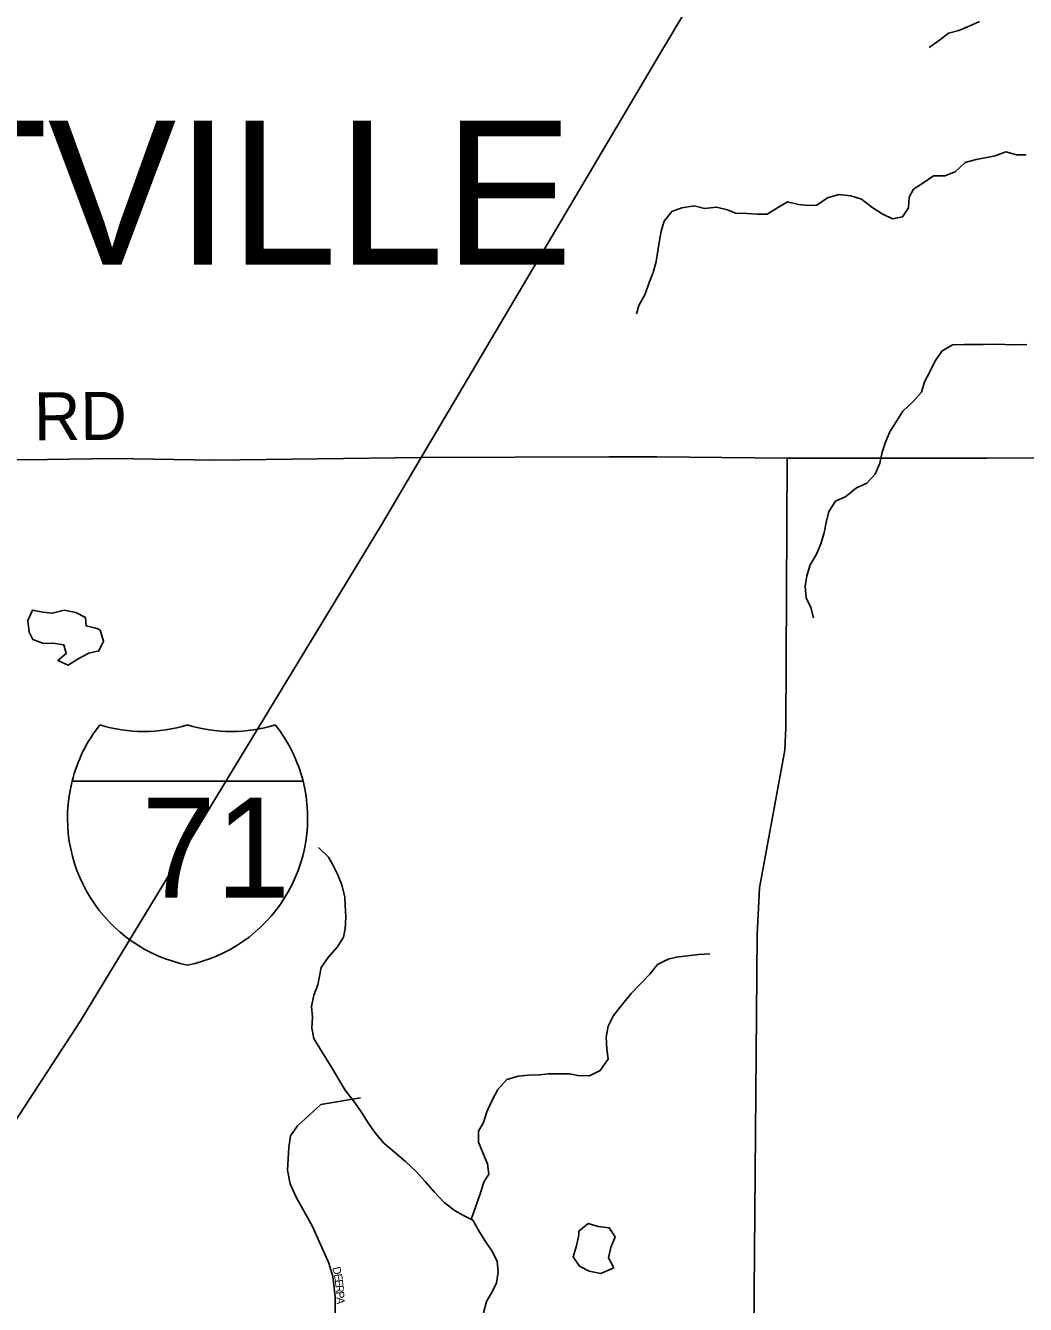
# Model space of a CAD drawing. Extents: x 1985906 to 2277390, y 930619 to 1324581.
# Drawn here: x 2148166 to 2154411, y 1116649 to 1124636 of the extents above; entities that cross this region are included whole.
import ezdxf

# ---------------------------------------------------------------- set-up
doc = ezdxf.new("R2010")
doc.units = 0
for name, color, linetype in [('GM_X_Interstate_Location', 7, 'Continuous'), ('GM_X_Interstate_Route', 7, 'Continuous'), ('GM_X_Interstate_Shield', 7, 'Continuous'), ('GM_X_Minor_Lake', 7, 'Continuous'), ('GM_X_Minor_River', 7, 'Continuous'), ('GM_X_Township_Road', 7, 'Continuous'), ('GM_X_Township_Road_Text', 7, 'Continuous'), ('GM_X_Township_Subdivision', 7, 'Continuous'), ('GM_X_Township_Subdivision_Text', 7, 'Continuous'), ('GM_X_Township_Text', 7, 'Continuous')]:
    doc.layers.add(name, color=color, linetype=linetype)

msp = doc.modelspace()

# ---------------------------------------------------------------- linework, layer by layer
at = {"layer": 'GM_X_Interstate_Route'}
msp.add_lwpolyline([(2143815.8, 1112114.7), (2143853.4, 1112163.1), (2146952.5, 1116173.5), (2147866.6, 1117434.2), (2148508.9, 1118420.1), (2150388.6, 1121516.4), (2150637.3, 1121937.2), (2152143.5, 1124485.6), (2153582.8, 1126891.8), (2154222.8, 1127949.8), (2154274.8, 1128035.4)], dxfattribs=at)
at = {"layer": 'GM_X_Interstate_Shield'}
for p, q in [((2148456.7, 1119916), (2149899.5, 1119916)), ((2149899.5, 1119916), (2148456.7, 1119916)), ((2149899.5, 1119916), (2148456.7, 1119916))]:
    msp.add_line(p, q, dxfattribs=at)
for centre, start, end in [((2149365.6, 1119686.1), 141.66896, 165.80665), ((2148904.1, 1121164.1), 253.00908, 286.99093), ((2149452.1, 1121164.1), 253.00908, 286.99093), ((2148990.6, 1119686.1), 14.19335, 38.33104), ((2149365.6, 1119686.1), 165.80665, 258.46304), ((2148990.6, 1119686.1), 281.53696, 14.19335)]:
    msp.add_arc(centre, 937.5, start, end, dxfattribs=at)
at = {"layer": 'GM_X_Minor_Lake'}
for points in [[(2148612, 1120870.3), (2148544.5, 1120885.6), (2148540.1, 1120938.9), (2148479.3, 1120970.9), (2148407.1, 1120984.1), (2148335.2, 1120965.1), (2148275, 1120972.4), (2148208.7, 1120983.6), (2148181.5, 1120919.1), (2148188.4, 1120847.1)], [(2148612.8, 1120870.5), (2148544.5, 1120885.6), (2148540.1, 1120938.9), (2148479.3, 1120970.9), (2148407.1, 1120984.1), (2148335.2, 1120965.1), (2148275, 1120972.4), (2148208.7, 1120983.6), (2148181.5, 1120919.1), (2148188.4, 1120847.1)], [(2148188.4, 1120847.1), (2148211, 1120801.3), (2148277.4, 1120776.1), (2148337.5, 1120778.8), (2148405.7, 1120767.7), (2148420.4, 1120713.8), (2148368.8, 1120669.1), (2148433.3, 1120641.8), (2148494.9, 1120680.7), (2148560.6, 1120715.6), (2148624.5, 1120730.4), (2148653.8, 1120790.8), (2148633, 1120858.7), (2148618, 1120868.6), (2148612, 1120870.3)], [(2151840.8, 1116877.1), (2151808, 1116938.8), (2151821.2, 1117005), (2151848.5, 1117071.5), (2151811.7, 1117127.1), (2151743.5, 1117134.2), (2151679.2, 1117153.5), (2151621.7, 1117106.7)], [(2151840.8, 1116877.1), (2151808, 1116938.8), (2151821.2, 1117005), (2151848.5, 1117071.5), (2151811.7, 1117127.1), (2151743.5, 1117134.2), (2151679.2, 1117153.5), (2151621.7, 1117106.7)], [(2151621.7, 1117106.7), (2151622, 1117082.6), (2151606.8, 1117014.3), (2151585.6, 1116946), (2151626.4, 1116888.4), (2151686.8, 1116857.1), (2151759.1, 1116842), (2151840.8, 1116877.1)], [(2151621.7, 1117106.7), (2151622, 1117082.6), (2151606.8, 1117014.3), (2151585.6, 1116946), (2151626.4, 1116888.4), (2151686.8, 1116857.1), (2151759.1, 1116842), (2151840.7, 1116877.1)]]:
    msp.add_lwpolyline(points, dxfattribs=at)
at = {"layer": 'GM_X_Minor_River'}
for points in [[(2154124.7, 1124661.7), (2154058.8, 1124631.2), (2153994.9, 1124604.7), (2153930.9, 1124588.2), (2153875.1, 1124543.8), (2153809.3, 1124499.3)], [(2154416.6, 1123828.2), (2154354.5, 1123827.8), (2154288.3, 1123847.4), (2154222.4, 1123822.9), (2154170.4, 1123812.6), (2154104.4, 1123798.1), (2154034.4, 1123779.6), (2153972.7, 1123721.1), (2153906.8, 1123696.6), (2153836.7, 1123698.1), (2153770.9, 1123651.6), (2153713.1, 1123613.1), (2153685.4, 1123562.9), (2153679.9, 1123496.7), (2153644.2, 1123440.4), (2153580.2, 1123427.9), (2153515.9, 1123459.6), (2153451.5, 1123501.2), (2153387.1, 1123550.8), (2153320.9, 1123572.4), (2153246.7, 1123579.9), (2153174.8, 1123559.4), (2153109, 1123514.9), (2153058.9, 1123512.6), (2152994.8, 1123518.1), (2152924.6, 1123535.7), (2152858.8, 1123495.2), (2152799, 1123458.7), (2152736.9, 1123458.3), (2152672.8, 1123461.9), (2152600.7, 1123463.4), (2152550.5, 1123485.1), (2152482.3, 1123500.6), (2152406.2, 1123492.1), (2152342, 1123509.7), (2152266, 1123497.2), (2152202.1, 1123474.7), (2152154.4, 1123414.3), (2152136.8, 1123352.1), (2152123.3, 1123279.8), (2152115.6, 1123229.7), (2152104.1, 1123161.5), (2152086.5, 1123093.3), (2152060.9, 1123031), (2152035.3, 1122958.7), (2151995.7, 1122888.3), (2151982.1, 1122836.2)], [(2154420.5, 1122644.3), (2154348.4, 1122641.8), (2154282.3, 1122643.4), (2154218.2, 1122644.9), (2154148.1, 1122644.5), (2154030, 1122643.7), (2153955.9, 1122641.2), (2153888.1, 1122602.6), (2153844.5, 1122538.3), (2153814.8, 1122473.9), (2153781.2, 1122409.6), (2153761.6, 1122345.4), (2153710, 1122286.9), (2153646.3, 1122226.4), (2153604.7, 1122160), (2153565, 1122097.6), (2153537.4, 1122033.4), (2153515.8, 1121971.1), (2153502.3, 1121902.9), (2153472.7, 1121834.6), (2153421, 1121778.2), (2153357.1, 1121747.7), (2153289.4, 1121695.1), (2153225.5, 1121664.7), (2153183.9, 1121600.3), (2153166.3, 1121532), (2153154.7, 1121467.9), (2153133.1, 1121399.6), (2153105.5, 1121333.3), (2153065.9, 1121266.9), (2153046.4, 1121198.7), (2153034.8, 1121134.5), (2153041.3, 1121062.4), (2153071.7, 1121000.5), (2153088.2, 1120936.6)], [(2151026.6, 1116596.1), (2151044.2, 1116666.3), (2151073.9, 1116716.6), (2151107.5, 1116780.9), (2151117, 1116849.1), (2151112.6, 1116919.1), (2151078.1, 1116983), (2151035.6, 1117046.8), (2150997.1, 1117108.6), (2150960.7, 1117174.5), (2150902.4, 1117204.1), (2150850.1, 1117233.8), (2150781.7, 1117285.4), (2150721.2, 1117349.1), (2150662.6, 1117416.8), (2150604.1, 1117480.5), (2150539.6, 1117542.2), (2150471.2, 1117599.8), (2150404.7, 1117655.4), (2150350.2, 1117719.2), (2150305.7, 1117783), (2150263.2, 1117850.8), (2150220.8, 1117912.6), (2150162.2, 1117986.3), (2150125.7, 1118050.1), (2150083.2, 1118120), (2150038.7, 1118189.8), (2150008.3, 1118241.6), (2149965.8, 1118309.5), (2149953.3, 1118373.5), (2149958.9, 1118441.6), (2149952.4, 1118509.7), (2149965.9, 1118579.9), (2149991.6, 1118644.1), (2150001.2, 1118698.3), (2150012.9, 1118752.4), (2150056.5, 1118814.8), (2150112.1, 1118879.3), (2150151.8, 1118941.7), (2150163.4, 1118993.8), (2150166.9, 1119067.9), (2150162.4, 1119142), (2150160.1, 1119192.1), (2150141.6, 1119268.1), (2150115.1, 1119336), (2150086.7, 1119389.9), (2150058.3, 1119441.8), (2149995.8, 1119501.4)], [(2150949.5, 1117180.2), (2150960.4, 1117208.5), (2151007.6, 1117345.1), (2151029.2, 1117411.3), (2151058.9, 1117461.6), (2151050.4, 1117525.6), (2151023.9, 1117591.5), (2150995.4, 1117661.4), (2150995, 1117731.5), (2151026.6, 1117783.8), (2151048.2, 1117852.1), (2151079.8, 1117924.4), (2151115.4, 1117990.7), (2151173, 1118053.2), (2151243, 1118073.7), (2151307, 1118080.2), (2151379.1, 1118082.6), (2151431.1, 1118089), (2151499.2, 1118089.5), (2151565.3, 1118087.9), (2151615.4, 1118078.2), (2151687.5, 1118076.7), (2151755.4, 1118109.2), (2151805, 1118179.7), (2151796.5, 1118245.7), (2151792, 1118317.8), (2151805.6, 1118386), (2151839.2, 1118452.3), (2151894.8, 1118524.8), (2151948.4, 1118591.2), (2152065.8, 1118710.2), (2152113.4, 1118770.6), (2152179.3, 1118805.1), (2152231.3, 1118817.5), (2152301.3, 1118826), (2152369.3, 1118834.4), (2152439.4, 1118838.9)]]:
    msp.add_lwpolyline(points, dxfattribs=at)
at = {"layer": 'GM_X_Township_Road'}
for points in [[(2143783.7, 1121917.3), (2146987.8, 1121935.6), (2147416.1, 1121923.4), (2148303.6, 1121926.4), (2148717.4, 1121930.8), (2149343.1, 1121921.5), (2150637.3, 1121937.2), (2151809.7, 1121942.3), (2152109.5, 1121942.7), (2152922.8, 1121933.4), (2154172.3, 1121933), (2155025.9, 1121936), (2155965.3, 1121935.1), (2156447.1, 1121939.6)], [(2152712, 1116228.7), (2152736.1, 1118957.3), (2152750.3, 1119249.6), (2152908.7, 1120109.5), (2152913.8, 1120251.7), (2152922.8, 1121933.4)]]:
    msp.add_lwpolyline(points, dxfattribs=at)
at = {"layer": 'GM_X_Township_Subdivision'}
msp.add_lwpolyline([(2150100.2, 1116209.9), (2150099.2, 1116699), (2150085.5, 1116822), (2150060.7, 1116905.4), (2149958.7, 1117136.2), (2149856.1, 1117317.5), (2149818.8, 1117401.1), (2149801.7, 1117486.3), (2149810.2, 1117628.4), (2149821.7, 1117702), (2149865.6, 1117763.1), (2150010.8, 1117897.8), (2150258.8, 1117939.5)], dxfattribs=at)

# ---------------------------------------------------------------- texts
at = {"layer": 'GM_X_Interstate_Location'}
for s in ['-', '.', ',']:
    msp.add_text(s, height=1, dxfattribs=at).set_placement((2149177.9, 1119517))
msp.add_text('71', height=1, rotation=0.00001, dxfattribs=at).set_placement((2148973.7, 1119310))
at = {"layer": 'GM_X_Interstate_Shield'}
msp.add_text('71', height=625, dxfattribs=at).set_placement((2148889.4, 1119189.4))
at = {"layer": 'GM_X_Township_Road_Text'}
msp.add_text('RD', height=300, rotation=0.48777, dxfattribs=at).set_placement((2148220.2, 1122044.5))
at = {"layer": 'GM_X_Township_Subdivision_Text'}
for s, rotation, p in [('D', 282.98643, (2150082.1, 1116877.7)), ('E', 279.30067, (2150091.9, 1116835.7)), ('E', 276.65398, (2150097.5, 1116801.5)), ('R', 275.57043, (2150101.5, 1116766.8)), ('P', 274.70466, (2150105.3, 1116727.6)), ('A', 270.87435, (2150108.2, 1116693.4))]:
    msp.add_text(s, height=50, rotation=rotation, dxfattribs=at).set_placement(p)
at = {"layer": 'GM_X_Township_Text'}
msp.add_text('MONTVILLE', height=900, rotation=0.00001, dxfattribs=at).set_placement((2144762.4, 1123142.4))

doc.saveas('drawing.dxf')
